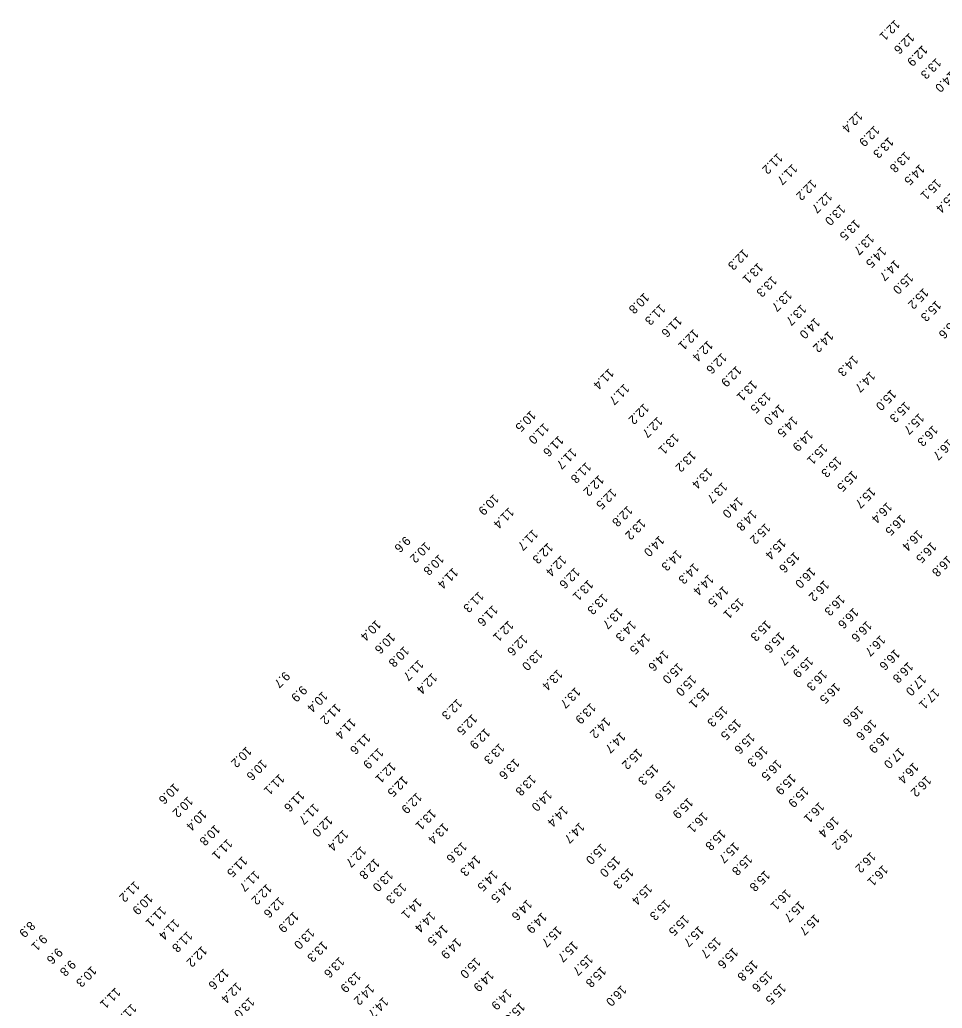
# Model space of a CAD drawing. Extents: x 1023796 to 1112670, y 656573 to 837340.
# Drawn here: x 1027955 to 1028477, y 826227 to 826786 of the extents above; entities that cross this region are included whole.
import ezdxf

# ---------------------------------------------------------------- set-up
doc = ezdxf.new("R2010")
doc.units = 0
doc.layers.add('V-TOPO-SOUN', color=7, linetype='Continuous')

msp = doc.modelspace()

# ---------------------------------------------------------------- texts
at = {"layer": 'V-TOPO-SOUN'}
for s, p in [('12.1 ', (1028449.99, 826786.02)), ('12.6 ', (1028458.18, 826778.5)), ('12.9 ', (1028465.66, 826771.56)), ('13.3 ', (1028473.33, 826764.33)), ('14.0 ', (1028481.46, 826756.87)), ('12.4 ', (1028428.92, 826734.14)), ('12.9 ', (1028438.48, 826726.14)), ('13.3 ', (1028446.45, 826719.56)), ('13.8 ', (1028455.81, 826711.43)), ('11.2 ', (1028383.77, 826710.59)), ('11.7 ', (1028392.07, 826704.54)), ('14.5 ', (1028464.01, 826704.29)), ('12.2 ', (1028402.9, 826695.73)), ('15.1 ', (1028473.29, 826695.97)), ('12.7 ', (1028411.71, 826688.6)), ('15.4 ', (1028481.97, 826688.66)), ('13.0 ', (1028419.2, 826681.57)), ('13.5 ', (1028427.49, 826673.13)), ('13.7 ', (1028435.44, 826664.91)), ('12.3 ', (1028364.39, 826656.35)), ('14.5 ', (1028442.34, 826657.65)), ('14.7 ', (1028449.93, 826650.29)), ('13.1 ', (1028372.67, 826648.63)), ('13.3 ', (1028380.52, 826641.09)), ('15.0 ', (1028457.6, 826642.74)), ('13.7 ', (1028389.02, 826632.95)), ('15.2 ', (1028466.19, 826634.27)), ('10.8 ', (1028308.33, 826631.62)), ('15.3 ', (1028473.35, 826627.25)), ('11.3 ', (1028317.46, 826625.21)), ('13.7 ', (1028397.12, 826625)), ('11.6 ', (1028326.82, 826618.35)), ('14.0 ', (1028404.87, 826617.49)), ('15.6 ', (1028483.49, 826617.53)), ('12.1 ', (1028336.32, 826611.13)), ('14.2 ', (1028412.47, 826609.81)), ('12.4 ', (1028344.31, 826604.64)), ('12.6 ', (1028352.14, 826597.66)), ('14.3 ', (1028426.42, 826596.25)), ('11.4 ', (1028288.36, 826588.85)), ('12.9 ', (1028360.47, 826590.33)), ('14.7 ', (1028436.06, 826587.18)), ('11.7 ', (1028297.11, 826580.19)), ('13.1 ', (1028369.36, 826582.22)), ('15.0 ', (1028447.95, 826576.9)), ('13.5 ', (1028377.06, 826575.41)), ('12.2 ', (1028308.2, 826569.1)), ('14.0 ', (1028384.7, 826568.62)), ('15.3 ', (1028455.79, 826570.12)), ('10.5 ', (1028244.23, 826564.97)), ('12.7 ', (1028315.88, 826561.54)), ('14.5 ', (1028392.27, 826561.83)), ('15.7 ', (1028463.69, 826563.48)), ('11.0 ', (1028251.68, 826557.96)), ('16.3 ', (1028471.47, 826556.67)), ('11.6 ', (1028259.95, 826550.89)), ('13.1 ', (1028325.14, 826552.09)), ('14.9 ', (1028400.92, 826553.91)), ('11.7 ', (1028267.36, 826543.83)), ('15.1 ', (1028409.12, 826546.27)), ('16.7 ', (1028480.2, 826548.88)), ('13.2 ', (1028334.77, 826542.2)), ('15.3 ', (1028417.13, 826539.11)), ('11.8 ', (1028275.53, 826535.81)), ('13.4 ', (1028344.07, 826532.7)), ('12.2 ', (1028282.73, 826528.5)), ('15.5 ', (1028426.01, 826531.04)), ('12.5 ', (1028289.88, 826521.08)), ('13.7 ', (1028352.48, 826524.54)), ('15.7 ', (1028436.26, 826521.71)), ('10.9 ', (1028223.33, 826517.76)), ('14.0 ', (1028361.33, 826516.13)), ('11.4 ', (1028231.89, 826510.24)), ('12.8 ', (1028298.95, 826511.27)), ('16.4 ', (1028445.57, 826513.21)), ('14.8 ', (1028369.13, 826508.85)), ('16.5 ', (1028453.28, 826506.2)), ('13.2 ', (1028306.33, 826503.83)), ('15.2 ', (1028376.81, 826501.37)), ('9.6', (1028173.3, 826494.07)), ('11.7 ', (1028245.49, 826497.83)), ('14.0 ', (1028316.87, 826494.33)), ('16.4 ', (1028462.94, 826497.56)), ('10.2 ', (1028184.67, 826490.79)), ('12.3 ', (1028253.96, 826490.26)), ('15.4 ', (1028385.56, 826492.72)), ('16.5 ', (1028470.65, 826490.7)), ('10.8 ', (1028192.31, 826483.79)), ('12.4 ', (1028261.52, 826483.15)), ('14.3 ', (1028326.8, 826486.25)), ('15.6 ', (1028393.28, 826485.18)), ('16.8 ', (1028479.7, 826483)), ('14.3 ', (1028336.41, 826478.84)), ('16.0 ', (1028402.35, 826476.45)), ('11.4 ', (1028200.32, 826476.19)), ('12.6 ', (1028269.12, 826476.23)), ('14.4 ', (1028344.78, 826472.4)), ('13.1 ', (1028276.71, 826469.33)), ('14.5 ', (1028353.07, 826465.85)), ('16.2 ', (1028410.04, 826469.07)), ('11.3 ', (1028214.84, 826462.72)), ('13.3 ', (1028284.94, 826461.55)), ('16.3 ', (1028418.93, 826460.89)), ('11.6 ', (1028222.79, 826454.99)), ('15.1 ', (1028361.78, 826459.16)), ('13.7 ', (1028293.44, 826453.5)), ('16.6 ', (1028426.59, 826453.57)), ('10.4 ', (1028156.74, 826446.67)), ('12.1 ', (1028231.65, 826446.27)), ('14.3 ', (1028300.91, 826446.32)), ('15.3 ', (1028377.17, 826446.5)), ('16.6 ', (1028434.12, 826446.09)), ('10.6 ', (1028164.78, 826439.4)), ('12.6 ', (1028239.66, 826438.3)), ('14.5 ', (1028308.88, 826439.1)), ('15.6 ', (1028384.89, 826439.89)), ('16.7 ', (1028441.8, 826438.02)), ('10.8 ', (1028172.62, 826431.83)), ('15.7 ', (1028393.26, 826432.79)), ('13.0 ', (1028248.02, 826429.91)), ('14.6 ', (1028319.38, 826429.58)), ('16.6 ', (1028450.02, 826430.11)), ('11.7 ', (1028180.81, 826424.16)), ('15.0 ', (1028327.41, 826422.49)), ('15.9 ', (1028401.03, 826425.9)), ('16.8 ', (1028457.51, 826422.89)), ('9.7', (1028105.21, 826417.55)), ('12.4 ', (1028188.48, 826416.69)), ('13.4 ', (1028259.42, 826418.7)), ('15.0 ', (1028334.94, 826415.47)), ('16.3 ', (1028408.87, 826418.42)), ('17.0 ', (1028464.89, 826415.67)), ('9.9', (1028114.91, 826409.58)), ('16.5 ', (1028416.23, 826411.17)), ('10.4 ', (1028126.58, 826406.31)), ('13.7 ', (1028269.53, 826408.62)), ('15.1 ', (1028342.4, 826408.5)), ('17.1 ', (1028472.32, 826408.06)), ('11.2 ', (1028134.05, 826399.42)), ('12.3 ', (1028202.64, 826402.15)), ('13.9 ', (1028278.14, 826399.73)), ('15.3 ', (1028352.71, 826398.07)), ('16.6 ', (1028429.29, 826398.17)), ('12.5 ', (1028211.13, 826393.43)), ('11.4 ', (1028142.52, 826391.15)), ('14.2 ', (1028286.41, 826391.6)), ('15.5 ', (1028360.27, 826390.66)), ('16.6 ', (1028436.82, 826390.48)), ('11.6 ', (1028150.81, 826382.53)), ('12.9 ', (1028218.41, 826385.51)), ('14.7 ', (1028294.94, 826383.26)), ('15.6 ', (1028368.02, 826382.73)), ('16.9 ', (1028443.97, 826383.22)), ('13.3 ', (1028226.5, 826376.96)), ('10.2 ', (1028083.59, 826375.11)), ('11.9 ', (1028158.18, 826374.3)), ('15.2 ', (1028304.5, 826374.05)), ('16.3 ', (1028375.36, 826375.42)), ('17.0 ', (1028452.51, 826374.45)), ('10.6 ', (1028092.32, 826367.8)), ('12.1 ', (1028165.14, 826366.28)), ('13.6 ', (1028235.04, 826368.35)), ('15.3 ', (1028313.59, 826365.13)), ('16.5 ', (1028383.23, 826367.71)), ('16.4 ', (1028460.56, 826366.1)), ('11.1 ', (1028102.16, 826359.6)), ('13.8 ', (1028244.33, 826359.13)), ('15.9 ', (1028391.23, 826359.69)), ('10.6 ', (1028042.69, 826354.4)), ('12.5 ', (1028171.97, 826358.5)), ('15.6 ', (1028323.05, 826355.93)), ('16.2 ', (1028467.73, 826358.57)), ('11.6 ', (1028113.54, 826350.04)), ('12.9 ', (1028179.82, 826349.03)), ('14.0 ', (1028253.41, 826350.4)), ('15.9 ', (1028398.46, 826352.51)), ('10.2 ', (1028050.49, 826346.92)), ('11.7 ', (1028121.73, 826342.95)), ('15.9 ', (1028333.11, 826346.16)), ('16.1 ', (1028407.29, 826343.74)), ('10.4 ', (1028058.24, 826339.39)), ('13.1 ', (1028187.86, 826339.76)), ('14.4 ', (1028262.43, 826341.58)), ('16.1 ', (1028341.49, 826338.07)), ('12.0 ', (1028129.42, 826335.88)), ('13.4 ', (1028194.92, 826331.96)), ('14.7 ', (1028271.82, 826332.23)), ('16.4 ', (1028415.57, 826335.57)), ('10.8 ', (1028065.77, 826330.93)), ('12.4 ', (1028138.26, 826328.02)), ('15.8 ', (1028351.61, 826328.24)), ('16.2 ', (1028423.2, 826328.37)), ('11.1 ', (1028072.78, 826322.95)), ('13.6 ', (1028205.31, 826321.15)), ('15.0 ', (1028284.11, 826320.31)), ('15.7 ', (1028359.15, 826321.1)), ('12.7 ', (1028148.36, 826318.7)), ('16.2 ', (1028436.36, 826315.58)), ('11.5 ', (1028081.23, 826313.06)), ('12.8 ', (1028156.03, 826311.89)), ('14.3 ', (1028213.07, 826313.64)), ('15.0 ', (1028291.95, 826313.15)), ('15.8 ', (1028366.63, 826314.06)), ('11.7 ', (1028088.21, 826305.02)), ('13.0 ', (1028163.59, 826304.97)), ('14.5 ', (1028222.79, 826305.15)), ('15.3 ', (1028299.54, 826306.47)), ('15.8 ', (1028376.61, 826305.04)), ('16.1 ', (1028443.24, 826308.06)), ('11.2 ', (1028020.37, 826299.04)), ('12.2 ', (1028095.05, 826297.5)), ('13.3 ', (1028171.13, 826298.05)), ('14.5 ', (1028230.44, 826298.69)), ('10.9 ', (1028027.8, 826291.87)), ('15.4 ', (1028310.05, 826297.4)), ('16.1 ', (1028388.48, 826294.44)), ('12.6 ', (1028102, 826290.12)), ('14.1 ', (1028179.84, 826289.43)), ('14.6 ', (1028242.13, 826288.64)), ('15.3 ', (1028320.21, 826288.69)), ('15.7 ', (1028396.03, 826287.79)), ('11.1 ', (1028035.37, 826284.8)), ('12.9 ', (1028110.25, 826281.74)), ('14.4 ', (1028187.48, 826281.82)), ('14.9 ', (1028250.45, 826281.33)), ('8.9', (1027961.21, 826276.39)), ('11.4 ', (1028042.8, 826277.69)), ('15.5 ', (1028330.86, 826279.91)), ('15.7 ', (1028404.67, 826280.26)), ('11.8 ', (1028050.2, 826270.63)), ('13.0 ', (1028119.14, 826272.37)), ('14.5 ', (1028194.61, 826274.43)), ('15.7 ', (1028258.97, 826273.58)), ('15.7 ', (1028339.2, 826273.75)), ('9.1', (1027968.02, 826268.85)), ('13.3 ', (1028126.62, 826265.15)), ('14.9 ', (1028202.17, 826266.87)), ('15.7 ', (1028268.12, 826265.15)), ('15.7 ', (1028348.89, 826267.34)), ('9.6', (1027976.74, 826261.35)), ('12.2 ', (1028058.42, 826262.33)), ('15.6 ', (1028358.56, 826261.4)), ('9.8', (1027984.18, 826254.47)), ('13.6 ', (1028136.09, 826256.2)), ('15.0 ', (1028213.05, 826255.88)), ('15.7 ', (1028276.59, 826257.57)), ('15.8 ', (1028369.74, 826254.34)), ('10.3 ', (1027996, 826250.97)), ('12.6 ', (1028070.8, 826249.59)), ('13.9 ', (1028145.35, 826247.81)), ('14.9 ', (1028220.57, 826248.39)), ('15.8 ', (1028284, 826250.78)), ('15.6 ', (1028377.98, 826248.24)), ('12.4 ', (1028078.01, 826241.87)), ('11.1 ', (1028009.55, 826238.8)), ('14.2 ', (1028152.96, 826240.78)), ('14.9 ', (1028230.66, 826238.06)), ('16.0 ', (1028295.49, 826240.15)), ('15.5 ', (1028385.63, 826241.19)), ('13.0 ', (1028085.25, 826233.38)), ('14.7 ', (1028160.9, 826233.43)), ('15.0 ', (1028238.13, 826230.53)), ('11.3 ', (1028018.61, 826229.69))]:
    msp.add_text(s, height=5, rotation=225, dxfattribs=at).set_placement(p)

doc.saveas('drawing.dxf')
